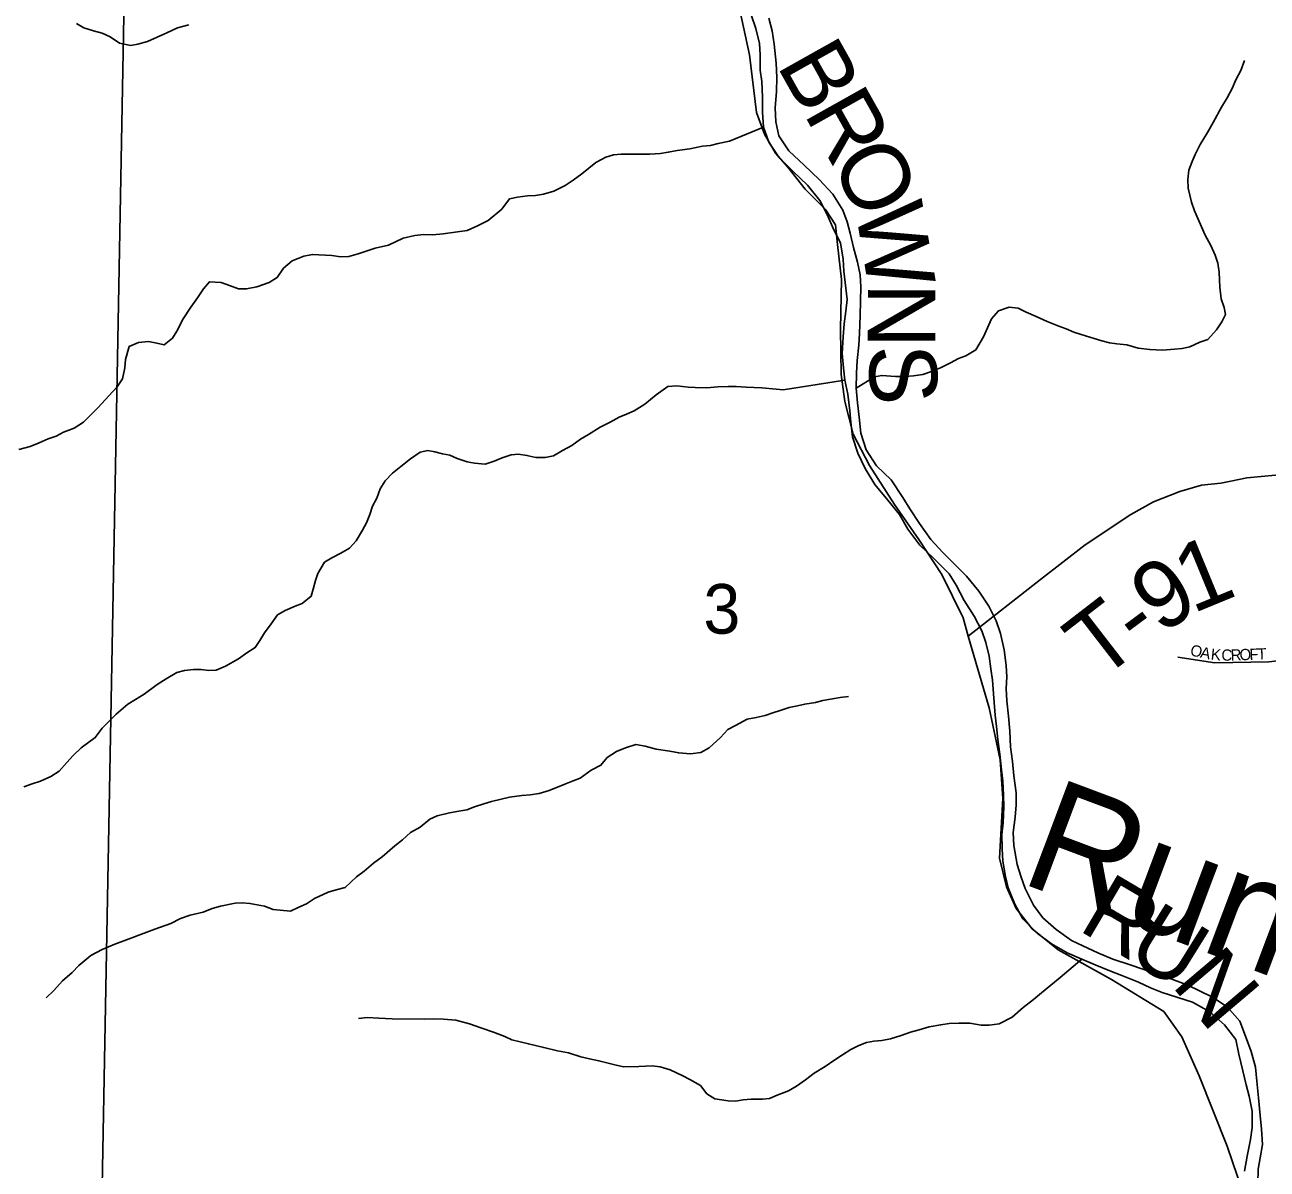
# Model space of a CAD drawing. Extents: x 1310247 to 1552180, y 377264 to 706493.
# Drawn here: x 1426323 to 1431849, y 571997 to 577088 of the extents above; entities that cross this region are included whole.
import ezdxf

# ---------------------------------------------------------------- set-up
doc = ezdxf.new("R2010")
doc.units = 0
for name, color, linetype in [('GM_X_Minor_River', 7, 'Continuous'), ('GM_X_Minor_River_Text', 7, 'Continuous'), ('GM_X_Section', 7, 'Continuous'), ('GM_X_Section_Text', 7, 'Continuous'), ('GM_X_Township_Road', 7, 'Continuous'), ('GM_X_Township_Road_Text', 7, 'Continuous'), ('GM_X_Township_Subdivision', 7, 'Continuous'), ('GM_X_Township_Subdivision_Text', 7, 'Continuous')]:
    doc.layers.add(name, color=color, linetype=linetype)

msp = doc.modelspace()

# ---------------------------------------------------------------- linework, layer by layer
at = {"layer": 'GM_X_Minor_River'}
for points in [[(1427052.5, 577087.7), (1427002.5, 577074.1), (1426954.4, 577052.5), (1426868.2, 577013.2), (1426826.2, 577001.6), (1426794.2, 576995.9), (1426744.4, 577006.4), (1426702.7, 577034.8), (1426666.8, 577051.2), (1426629, 577061.5), (1426585.1, 577073.9), (1426553.3, 577094.3)], [(1429552.9, 577132.3), (1429573.7, 577071.6), (1429590.4, 577005), (1429593.4, 576954.7), (1429594, 576886.4), (1429601, 576836.1), (1429603.6, 576765.7), (1429604.2, 576699.4), (1429608.9, 576633), (1429631.6, 576566.3), (1429676.3, 576499.1), (1429741.1, 576435.6), (1429803.9, 576374.1), (1429858.6, 576306.7), (1429891.4, 576243.8), (1429920.2, 576178.9), (1429951, 576118.1), (1429963.5, 576045.5), (1429966.4, 575991.2), (1429971.4, 575940.9), (1429979.9, 575866.4), (1429974.9, 575814.2), (1429967.7, 575758.1), (1429962.5, 575700), (1429959, 575625.7), (1429963.8, 575561.3), (1429970.7, 575506.9), (1429983.4, 575444.4), (1429991.9, 575369.9), (1429996.9, 575319.6), (1430003.6, 575255.2), (1430028.2, 575182.3), (1430060.8, 575113.4), (1430103.5, 575042.2), (1430162.1, 574972.8), (1430212.9, 574909.5), (1430249.7, 574844.5), (1430304.3, 574773.1), (1430365.2, 574715.7), (1430433.9, 574646), (1430464.9, 574595.2), (1430501.6, 574526.1), (1430546.2, 574456.9), (1430579, 574392), (1430597.9, 574339.4), (1430612.7, 574278.8), (1430619.6, 574222.4), (1430626.6, 574172.1), (1430633, 574091.6), (1430639.5, 574017.1), (1430644.5, 573966.8), (1430651.3, 573908.4), (1430660, 573843.9), (1430666.6, 573773.5), (1430673.6, 573723.1), (1430676.4, 573660.8), (1430677.3, 573608.5), (1430673.9, 573538.3), (1430668.8, 573486.1), (1430669.5, 573421.8), (1430672.4, 573367.5)], [(1430736.2, 573352.2), (1430721.9, 573436.9), (1430719.1, 573495.2), (1430728.5, 573563.3), (1430731.6, 573617.5), (1430732.7, 573671.7), (1430722.1, 573746.3), (1430715.4, 573810.7), (1430706.7, 573875.1), (1430704.1, 573945.5), (1430697.5, 574011.9), (1430690.8, 574080.4), (1430687.9, 574134.7), (1430691, 574186.9), (1430688, 574237.2), (1430679.4, 574307.7), (1430662.8, 574380.3), (1430644, 574436.9), (1430611.2, 574501.9), (1430566.5, 574569), (1430511.8, 574634.4), (1430456.8, 574689.7), (1430405.8, 574741), (1430352.9, 574798.3), (1430302.2, 574869.6), (1430259.5, 574934.7), (1430228.5, 574985.5), (1430176, 575062.9), (1430111.2, 575126.5), (1430064.6, 575197.7), (1430042, 575270.5), (1430033.4, 575343), (1430026.7, 575405.4), (1430020, 575471.8), (1430021.4, 575538.1), (1430024.5, 575594.3), (1430031.9, 575662.4), (1430034.9, 575714.6), (1430038.6, 575794.9), (1430041.1, 575921.4), (1430038.2, 575975.7), (1430027.3, 576032.2), (1430008.6, 576096.9), (1429993.9, 576161.4), (1429980.9, 576211.9), (1429961.9, 576262.5), (1429917.3, 576333.7), (1429856.5, 576399.2), (1429789.7, 576462.8), (1429720.9, 576526.4), (1429676.2, 576593.5), (1429663.4, 576656.1), (1429660.7, 576718.4), (1429666.2, 576790.6), (1429667.4, 576852.9), (1429664.7, 576917.2), (1429656.4, 577001.7), (1429647.6, 577060.2), (1429632.7, 577116.7)], [(1430020, 575471.8), (1430102.1, 575522.4), (1430134.1, 575528.1), (1430196, 575523.5), (1430237.9, 575523.2), (1430275.8, 575526.8), (1430317.8, 575532.5), (1430351.8, 575544.2), (1430395.9, 575561.8), (1430440, 575583.4), (1430476.1, 575603.2), (1430508.1, 575614.9), (1430552.2, 575642.5), (1430586.6, 575700.3), (1430604.8, 575740.3), (1430623.1, 575780.2), (1430653.3, 575816), (1430701.3, 575831.6), (1430741.2, 575827.2), (1430777, 575808.8), (1430820.8, 575790.4), (1430870.6, 575767.9), (1430922.4, 575747.3), (1430954.2, 575735), (1430988.1, 575720.7), (1431021.9, 575710.4), (1431079.7, 575691.8), (1431113.6, 575681.5), (1431147.4, 575673.1), (1431179.4, 575668.8), (1431225.2, 575664.4), (1431275.1, 575649.9), (1431326.9, 575643.4), (1431382.8, 575640.9), (1431436.8, 575644.4), (1431470.7, 575648.1), (1431504.7, 575655.8), (1431548.8, 575675.4), (1431584.8, 575687.1), (1431623.1, 575730.9), (1431647.3, 575766.7), (1431663.5, 575798.7), (1431657.7, 575830.8), (1431644, 575869), (1431638.4, 575921.2), (1431636.7, 575953.2), (1431634.9, 575987.3), (1431629.2, 576027.5), (1431617.5, 576063.7), (1431597.8, 576105.9), (1431572.2, 576152.3), (1431525.1, 576260.9), (1431511.4, 576299.1), (1431497.8, 576361.4), (1431496.1, 576399.5), (1431500.4, 576441.5), (1431514.7, 576479.5), (1431528.9, 576511.4), (1431551.1, 576555.3), (1431583.5, 576609.1), (1431607.8, 576653), (1431646.2, 576720.8), (1431670.4, 576762.7), (1431692.7, 576804.5), (1431709, 576842.5), (1431731.2, 576884.3), (1431747.5, 576928.3)], [(1429608.9, 576633), (1429456.7, 576570.5), (1429406.7, 576559), (1429372.7, 576551.3), (1429336.8, 576547.6), (1429280.8, 576536.1), (1429224.8, 576528.6), (1429184.8, 576520.9), (1429150.8, 576515.3), (1429102.9, 576511.7), (1428975.1, 576512.9), (1428941.1, 576509.2), (1428907.1, 576499.5), (1428863, 576475.8), (1428800.8, 576424.3), (1428762.6, 576396.6), (1428726.5, 576372.9), (1428676.4, 576347.3), (1428630.4, 576333.7), (1428594.4, 576328), (1428558.5, 576326.3), (1428514.5, 576320.7), (1428478.5, 576313), (1428444.2, 576267.2), (1428384, 576217.7), (1428335.9, 576194.1), (1428289.8, 576172.5), (1428247.8, 576166.8), (1428183.9, 576157.4), (1428137.9, 576153.8), (1428098, 576154.2), (1428058, 576150.5), (1428006, 576139), (1427939.9, 576107.5), (1427881.9, 576094.1), (1427841.9, 576080.4), (1427805.8, 576068.7), (1427763.8, 576057.1), (1427727.9, 576055.4), (1427688, 576061.8), (1427602.2, 576066.6), (1427564.2, 576058.9), (1427512.1, 576037.3), (1427473.9, 576005.6), (1427445.7, 575963.8), (1427409.6, 575942.1), (1427355.5, 575922.6), (1427309.5, 575913), (1427273.6, 575913.3), (1427233.8, 575927.7), (1427195.9, 575942.1), (1427144, 575944.5), (1427117.9, 575912.7), (1427091.6, 575872.9), (1427061.4, 575831.1), (1427027, 575779.3), (1426998.7, 575725.4), (1426980.5, 575693.5), (1426942.4, 575663.8), (1426910.5, 575672.2), (1426872.6, 575678.5), (1426828.6, 575674.9), (1426786.6, 575657.3), (1426770.2, 575599.3), (1426767.9, 575561.2), (1426757.6, 575513.2), (1426733.3, 575477.4), (1426697.1, 575437.6), (1426648.8, 575386), (1426616.6, 575352.2), (1426584.5, 575320.4), (1426542.3, 575292.8), (1426494.3, 575275.2), (1426462.2, 575257.4), (1426426.2, 575245.7), (1426386.1, 575228.1), (1426346.1, 575212.4), (1426296, 575198.8)], [(1429970.7, 575506.9), (1429696.3, 575464), (1429664.4, 575466.3), (1429600.6, 575472.9), (1429530.7, 575475.6), (1429486.8, 575478), (1429450.9, 575478.3), (1429404.9, 575476.7), (1429357, 575473.2), (1429305.1, 575473.7), (1429273.1, 575475.9), (1429223.3, 575482.4), (1429183.3, 575478.8), (1429131.1, 575441.2), (1429080.9, 575399.6), (1429032.8, 575369.9), (1428998.7, 575356.2), (1428966.7, 575342.5), (1428926.6, 575320.8), (1428882.5, 575297.2), (1428830.3, 575265.6), (1428794.2, 575243.9), (1428756.1, 575216.2), (1428714, 575194.5), (1428673.9, 575170.8), (1428637.9, 575163.2), (1428596, 575163.5), (1428556.1, 575171.9), (1428518.2, 575178.3), (1428486.3, 575174.6), (1428446.2, 575160.9), (1428410.2, 575147.2), (1428370.2, 575133.5), (1428322.3, 575138), (1428290.4, 575144.3), (1428246.5, 575158.8), (1428212.7, 575173.1), (1428180.8, 575179.4), (1428146.9, 575187.7), (1428115, 575194), (1428081, 575186.3), (1428038.9, 575156.7), (1427994.7, 575123), (1427958.5, 575093.3), (1427926.3, 575059.5), (1427904.1, 575023.6), (1427887.9, 574981.7), (1427869.6, 574945.8), (1427857.4, 574909.8), (1427843.1, 574871.9), (1427824.9, 574840), (1427796.6, 574792.1), (1427766.5, 574760.3), (1427728.3, 574736.7), (1427688.3, 574717), (1427656.2, 574697.2), (1427625.9, 574647.4), (1427615.7, 574615.4), (1427605.4, 574577.4), (1427597.2, 574545.5), (1427557, 574513.8), (1427525, 574502), (1427480.9, 574482.4), (1427446.8, 574462.7), (1427418.6, 574422.9), (1427388.4, 574383.1), (1427368.1, 574349.2), (1427347.9, 574317.3), (1427309.8, 574293.6), (1427273.7, 574267.9), (1427215.6, 574234.3), (1427173.5, 574216.7), (1427139.5, 574215), (1427107.6, 574219.3), (1427073.7, 574219.6), (1427033.7, 574216), (1426999.7, 574206.3), (1426951.6, 574178.7), (1426911.5, 574153), (1426853.3, 574109.4), (1426815.1, 574085.8), (1426781.1, 574066), (1426728.8, 574020.4), (1426666.5, 573958.9), (1426636.2, 573917.1), (1426574, 573871.5), (1426537.8, 573837.8), (1426509.6, 573806), (1426475.4, 573768.2), (1426439.3, 573744.5), (1426393.2, 573722.9), (1426355.2, 573711.2), (1426319.2, 573697.5)], [(1429986, 574100.4), (1429950, 574094.7), (1429916.1, 574089), (1429872.1, 574081.4), (1429840.1, 574073.7), (1429792.1, 574066.1), (1429760.1, 574058.4), (1429722.1, 574050.7), (1429682.1, 574037.1), (1429650, 574027.3), (1429616, 574015.6), (1429576, 574006), (1429536, 573998.3), (1429483.9, 573970.8), (1429449.8, 573953), (1429417.6, 573917.3), (1429367.4, 573871.6), (1429329.3, 573849.9), (1429283.3, 573844.4), (1429231.5, 573848.8), (1429191.6, 573857.2), (1429131.7, 573865.8), (1429081.9, 573878.3), (1429040, 573886.7), (1428994, 573871.1), (1428954, 573855.4), (1428913.8, 573827.8), (1428885.6, 573793.9), (1428841.5, 573772.3), (1428793.4, 573736.7), (1428761.3, 573724.9), (1428725.3, 573709.2), (1428655.2, 573681.8), (1428611.2, 573668.2), (1428571.2, 573662.6), (1428533.2, 573658.9), (1428479.3, 573651.4), (1428399.3, 573632.1), (1428365.2, 573622.4), (1428323.2, 573608.8), (1428289.2, 573595.1), (1428253.2, 573589.4), (1428211.2, 573581.8), (1428157.2, 573568.2), (1428125.1, 573554.5), (1428081, 573518.8), (1428038.9, 573495.2), (1428002.7, 573461.4), (1427968.5, 573435.7), (1427912.3, 573386.1), (1427874.1, 573358.4), (1427831.9, 573322.7), (1427797.8, 573297), (1427747.6, 573249.4), (1427707.6, 573239.7), (1427671.5, 573230), (1427611.4, 573200.5), (1427575.3, 573176.8), (1427541.3, 573163.1), (1427505.2, 573145.4), (1427427.4, 573152.2), (1427389.6, 573166.5), (1427323.8, 573179.2), (1427289.8, 573181.5), (1427257.9, 573179.8), (1427193.9, 573166.3), (1427155.9, 573156.7), (1427115.8, 573141), (1427057.8, 573127.5), (1427015.8, 573111.9), (1426971.7, 573090.3), (1426901.6, 573064.9), (1426865.6, 573051.2), (1426775.5, 573017.9), (1426723.4, 572998.4), (1426667.3, 572974.9), (1426617.2, 572947.3), (1426563, 572903.7), (1426532.8, 572871.9), (1426490.6, 572834.2), (1426452.4, 572792.5), (1426418.2, 572758.8)], [(1430672.4, 573367.5), (1430685.1, 573299), (1430696.1, 573248.5), (1430726.6, 573175.6), (1430761.4, 573110.6), (1430826.2, 573047.1), (1430889.3, 572999.6), (1430958.6, 572960.1), (1431024.1, 572930.7), (1431083.7, 572905.4), (1431149.2, 572880), (1431202.9, 572858.8), (1431276.4, 572829.3), (1431329.9, 572804.1), (1431381.6, 572783), (1431516.9, 572740.2), (1431594.1, 572696.4), (1431659, 572638.9), (1431709.8, 572573.6), (1431722.5, 572509.1), (1431741, 572434.4), (1431755.8, 572371.8), (1431768.8, 572321.3), (1431781.4, 572254.8), (1431782, 572182.5), (1431774.9, 572128.4), (1431759.4, 572054.3), (1431748, 571988.3)], [(1431807, 571934.9), (1431808.3, 571997.1), (1431817.3, 572047.2), (1431828.5, 572107.2), (1431823.9, 572175.6), (1431817.1, 572236), (1431810.7, 572314.5), (1431802.2, 572389), (1431797.4, 572451.3), (1431776.8, 572520.1), (1431752.1, 572588.9), (1431727.5, 572655.6), (1431670.7, 572719), (1431605.4, 572762.5), (1431547.9, 572789.8), (1431496.4, 572814.9), (1431424.8, 572842.4), (1431355.2, 572865.9), (1431295.6, 572887.1), (1431239.9, 572906.3), (1431162.3, 572931.9), (1431094.8, 572959.4), (1431029.3, 572990.8), (1430977.7, 573013.9), (1430910.6, 573063.5), (1430851.6, 573114.9), (1430808.7, 573172), (1430772.1, 573245), (1430755.1, 573295.6), (1430736.2, 573352.2)], [(1431024.1, 572930.7), (1430927.4, 572849), (1430887.2, 572815.3), (1430845.1, 572781.6), (1430808.9, 572751.9), (1430762.7, 572716.2), (1430714.5, 572672.6), (1430656.4, 572643), (1430612.4, 572637.4), (1430576.5, 572637.8), (1430526.6, 572646.3), (1430476.7, 572646.7), (1430434.8, 572645.1), (1430396.8, 572639.5), (1430344.8, 572629.9), (1430300.8, 572616.3), (1430262.8, 572606.6), (1430220.7, 572591), (1430172.7, 572577.4), (1430134.7, 572569.8), (1430098.7, 572566.1), (1430066.8, 572560.4), (1430032.7, 572546.7), (1429996.6, 572529), (1429960.5, 572505.2), (1429926.4, 572483.5), (1429882.3, 572453.9), (1429834.1, 572424.3), (1429796, 572394.5), (1429755.9, 572366.9), (1429719.8, 572345.2), (1429669.7, 572325.6), (1429635.7, 572311.9), (1429603.7, 572308.2), (1429553.8, 572308.6), (1429517.8, 572305), (1429483.8, 572299.3), (1429451.9, 572301.6), (1429392, 572310.1), (1429356.3, 572332.5), (1429328.6, 572368.8), (1429280.8, 572395.3), (1429249, 572411.7), (1429193.3, 572438.2), (1429149.5, 572452.7), (1429113.6, 572457), (1429053.6, 572453.6), (1428985.8, 572452.2), (1428947.9, 572460.6), (1428876.1, 572479.3), (1428834.3, 572487.7), (1428796.4, 572496.1), (1428740.6, 572514.6), (1428692.7, 572523.1), (1428631, 572537.7), (1428563.2, 572554.4), (1428489.4, 572573.1), (1428457.6, 572587.4), (1428407.8, 572605.9), (1428356, 572624.4), (1428300.3, 572643), (1428240.5, 572659.6), (1428184.6, 572664.1), (1428140.7, 572666.5), (1428100.7, 572664.9), (1427957, 572666.2), (1427897.1, 572668.8), (1427845.2, 572671.3), (1427807.3, 572667.6)]]:
    msp.add_lwpolyline(points, dxfattribs=at)
at = {"layer": 'GM_X_Section'}
for points in [[(1421388.1, 577247.2), (1421760, 577243.3), (1426765.1, 577209.7), (1426667.5, 571920), (1421375.8, 571927.6)], [(1427051.2, 577211.6), (1432162.6, 577195.8), (1432110.3, 571875.1), (1426667.5, 571920), (1426765.1, 577209.7)]]:
    msp.add_lwpolyline(points, close=True, dxfattribs=at)
at = {"layer": 'GM_X_Township_Road'}
for points in [[(1430518.4, 574367.6), (1430496.2, 574450.3), (1430402.2, 574642.9), (1430299.4, 574797.5), (1430190.7, 574954.2), (1430080.5, 575127.1), (1430007.7, 575266.6), (1429970.1, 575412.2), (1429953.3, 575532.5), (1429951.1, 575733.6), (1429955.8, 575954.2), (1429937.2, 576111.1), (1429928, 576198.5), (1429884.4, 576266.6), (1429794.3, 576356.8), (1429716.5, 576454.5), (1429661.3, 576516.5), (1429613, 576601.6), (1429577.4, 576698.3), (1429546.3, 576954.1), (1429492.7, 577202.5), (1429416.8, 577383.3), (1429363.2, 577473.7), (1429287.3, 577548.8)], [(1430518.4, 574367.6), (1430840.6, 574620.3), (1431039.2, 574774.7), (1431243, 574909.5), (1431342.9, 574965), (1431460.6, 575012.1), (1431556.9, 575040.1), (1431642.5, 575048.8), (1431687, 575057.7)], [(1431687, 575057.7), (1431758.8, 575072.1), (1431949.7, 575090.7)], [(1432256.3, 570900.4), (1432155.9, 570978.6), (1432057.8, 571045.3), (1431960, 571109.7), (1431885.8, 571191.5), (1431834.3, 571312.9), (1431811.7, 571439.2), (1431791.3, 571550.5), (1431781.2, 571733.3), (1431738.7, 571898.7), (1431670.9, 572098.7), (1431545.5, 572412.2), (1431469.2, 572586.3), (1431389.5, 572698.3), (1431155.7, 572840.2), (1430919.7, 572972), (1430803.2, 573065.5), (1430732.7, 573155.9), (1430689, 573252.5), (1430657.6, 573380.5), (1430673.7, 573645.6), (1430660.6, 573817.3), (1430611.7, 574048.7), (1430518.4, 574367.6)]]:
    msp.add_lwpolyline(points, dxfattribs=at)
at = {"layer": 'GM_X_Township_Subdivision'}
msp.add_lwpolyline([(1431452, 574275.4), (1431615.5, 574248.8), (1431856.3, 574254.1), (1431933, 574262.8), (1432028.5, 574298.8)], dxfattribs=at)

# ---------------------------------------------------------------- texts
at = {"layer": 'GM_X_Minor_River_Text'}
msp.add_text('Run', height=500.05, rotation=339.4218, dxfattribs=at).set_placement((1430739.1, 573275.4))
at = {"layer": 'GM_X_Section_Text'}
msp.add_text('3', height=221, rotation=0, dxfattribs=at).set_placement((1429341.1, 574379.1))
at = {"layer": 'GM_X_Township_Road_Text'}
for s, rotation, p in [('B', 299.2855, (1429664.2, 576909.3)), ('R', 299.2751, (1429784.7, 576694.4)), ('O', 296.9072, (1429903.7, 576482.4)), ('W', 279.6152, (1430015.7, 576269.6)), ('N', 269.9472, (1430072.6, 575940.2)), ('S', 273.225, (1430072.9, 575657.5)), ('1', 22.4083, (1431516, 574466.9)), ('9', 33.3711, (1431375, 574372.4)), ('T', 37.6919, (1431103.4, 574165.3)), ('-', 36.5663, (1431279.7, 574301.5)), ('R', 329.5168, (1431001.9, 573064.1)), ('U', 328.1329, (1431212.6, 572940.1)), ('N', 310.2888, (1431418.2, 572816.8))]:
    msp.add_text(s, height=300, rotation=rotation, dxfattribs=at).set_placement(p)
at = {"layer": 'GM_X_Township_Subdivision_Text'}
for s, rotation, p in [('O', 346.4293, (1431502.9, 574283.8)), ('A', 349.058, (1431548.1, 574272.9)), ('K', 354.3154, (1431596.2, 574263.8)), ('C', 359.5727, (1431645, 574259.2)), ('R', 2.2014, (1431687.1, 574258.9)), ('O', 2.2014, (1431726.7, 574260.4)), ('F', 2.2014, (1431770.7, 574262.1)), ('T', 2.2014, (1431805.8, 574263.5))]:
    msp.add_text(s, height=50, rotation=rotation, dxfattribs=at).set_placement(p)

doc.saveas('drawing.dxf')
